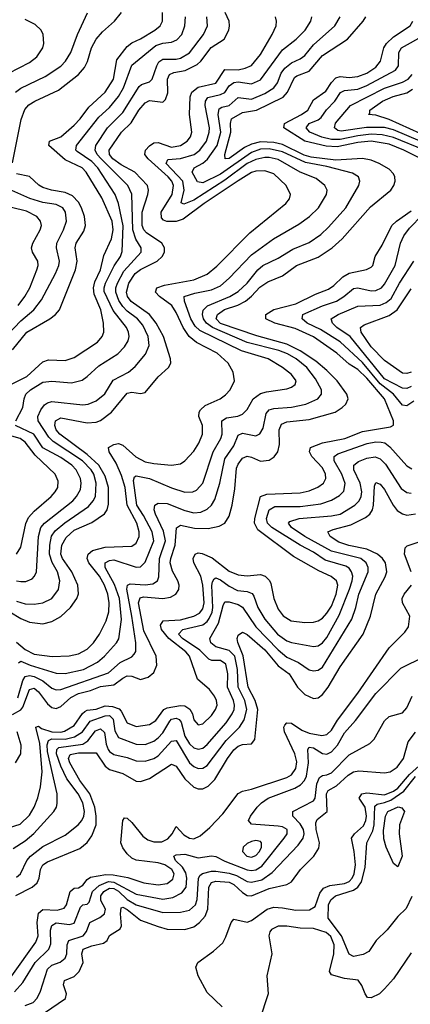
# Model space of a CAD drawing. Header units: inches. Extents: x 884549 to 1028252, y 526810 to 653624.
# Tile 961 of 1056: x 1011465 to 1013226, y 622482 to 626917. Entities that reach past the tile are written whole.
import ezdxf

# ---------------------------------------------------------------- set-up
doc = ezdxf.new("R2010")
doc.units = ezdxf.units.IN
doc.header["$MEASUREMENT"] = 0
doc.layers.add('B0612', color=7, linetype='Continuous')

msp = doc.modelspace()

# ---------------------------------------------------------------- linework, layer by layer
at = {"layer": 'B0612', "color": 5}
for points, elevation in [([(1011370, 624279.4), (1011470, 624219.3), (1011510, 624203.3), (1011570, 624196.6), (1011610, 624206.5), (1011650.8, 624229.2), (1011694.3, 624270), (1011722.8, 624310), (1011729.5, 624330.5), (1011727.7, 624370), (1011699.8, 624430), (1011657.5, 624490), (1011650.5, 624510), (1011654.4, 624550), (1011674.8, 624585.2), (1011710, 624617.6), (1011790, 624652.7), (1011848, 624692), (1011859.3, 624710), (1011865.8, 624734.2), (1011865.1, 624810), (1011850, 624860.9), (1011821.4, 624910), (1011770, 624959.4), (1011645.9, 625050), (1011629.9, 625070), (1011623.3, 625090), (1011626, 625110), (1011650, 625123.3), (1011770, 625101.2), (1011810, 625104.1), (1011830, 625112.5), (1011879, 625150), (1011950, 625235.6), (1011970, 625239.6), (1012010, 625233.1), (1012030, 625238.2), (1012090, 625308.1), (1012135.3, 625350), (1012146.3, 625370), (1012145.4, 625390), (1012113.1, 625490), (1012079.9, 625550), (1012049.6, 625590), (1011967.9, 625647.9), (1011951.8, 625670), (1011946.8, 625690), (1011957.8, 625730), (1011985.4, 625774.6), (1012010, 625792.3), (1012085.2, 625830), (1012108.1, 625850), (1012118.4, 625870), (1012117.4, 625890), (1012105.8, 625910), (1012036.7, 625956.7), (1012024.8, 625970), (1012017.3, 625990), (1012016.8, 626050), (1012042.8, 626130), (1012046.4, 626150), (1012041.5, 626170), (1011984.6, 626230), (1011922.7, 626262.7), (1011885.2, 626290), (1011869.4, 626310), (1011868.2, 626330), (1011924.2, 626410), (1011967.5, 626452.5), (1012002.4, 626510), (1012030, 626543.3), (1012050, 626553), (1012110, 626545.6), (1012122.4, 626557.6), (1012132.8, 626587.2), (1012131.9, 626650), (1012140.4, 626670), (1012160.3, 626679.7), (1012211.5, 626688.5), (1012265.1, 626714.9), (1012281.3, 626730), (1012328, 626792), (1012386.5, 626830), (1012407.7, 626870), (1012411.4, 626890), (1012408.9, 626910), (1012391.3, 626950)], 2320), ([(1011415.9, 625270), (1011496.7, 625310), (1011570, 625376.6), (1011595.1, 625384.9), (1011670, 625382.5), (1011710, 625395.3), (1011815.9, 625464.1), (1011837.4, 625490), (1011844.7, 625510), (1011843.1, 625550), (1011830.3, 625609.7), (1011801.5, 625681.5), (1011797.9, 625710), (1011804.1, 625735.9), (1011829.2, 625790), (1011844.3, 625855.7), (1011878.6, 625930), (1011886.3, 625970), (1011881.8, 626010), (1011835, 626115), (1011764.5, 626230), (1011746.3, 626250), (1011670, 626286.5), (1011596.5, 626350), (1011599.4, 626370), (1011650, 626390.2), (1011710, 626442.7), (1011737.4, 626470), (1011777.4, 626522.6), (1011850, 626591.1), (1011887.7, 626650), (1011903.7, 626736.3), (1011950, 626795.7), (1011970, 626813.6), (1012010, 626830.4), (1012074.1, 626870), (1012097.9, 626890), (1012108.4, 626910), (1012109, 626950)], 2380), ([(1011432.1, 626272.1), (1011471.9, 626468.1), (1011487.8, 626512.2), (1011506.5, 626533.5), (1011532.8, 626550), (1011640.3, 626599.7), (1011729.9, 626670), (1011757.9, 626702.1), (1011771.3, 626728.7), (1011788.2, 626790), (1011810.6, 626829.4), (1011838, 626862), (1011893.1, 626910), (1011923.7, 626950)], 2420), ([(1011446, 626590), (1011470.6, 626609.4), (1011579.3, 626660.7), (1011650, 626707.3), (1011672.2, 626730), (1011695.6, 626770), (1011725.6, 626850), (1011771.2, 626948.8)], 2440), ([(1011367.4, 626652.6), (1011510, 626724.8), (1011542, 626750), (1011568.8, 626790), (1011574.2, 626810), (1011570.8, 626850), (1011562, 626870), (1011535.2, 626895.2), (1011490, 626917.4)], 2460), ([(1011432.6, 623787.4), (1011470, 623808), (1011479.9, 623820.1), (1011510, 623899.8), (1011530, 623906.2), (1011550, 623889.7), (1011590, 623836.2), (1011610, 623818.8), (1011630, 623815.1), (1011650, 623824.1), (1011696.2, 623863.8), (1011730, 623882.6), (1011784.1, 623895.9), (1011830, 623913.3), (1011890, 623921.1), (1011930, 623951.7), (1011950, 623961.4), (1011970, 623959.7), (1012010, 623945.1), (1012044.3, 623955.7), (1012070, 623976.9), (1012083.9, 624010), (1012079.9, 624050), (1012024.1, 624164.1), (1012000, 624290), (1012007.6, 624312.4), (1012023, 624317), (1012110, 624310.7), (1012144.4, 624315.6), (1012169.2, 624330), (1012182, 624350), (1012183.9, 624370), (1012178.7, 624390), (1012153.3, 624433.3), (1012143.4, 624470), (1012145.8, 624490), (1012166.3, 624550), (1012172, 624628), (1012190, 624640.3), (1012253.4, 624626.6), (1012314.4, 624625.6), (1012364.5, 624635.5), (1012390, 624648.7), (1012410, 624681.5), (1012423.3, 624730), (1012435.3, 624804.7), (1012443.2, 624896.8), (1012450, 624915.5), (1012470, 624941.4), (1012490, 624951.2), (1012510, 624946.8), (1012550, 624928.2), (1012590, 624933.5), (1012612.2, 624947.8), (1012629.5, 624970.5), (1012635.8, 625004.2), (1012634.3, 625070), (1012645.1, 625094.9), (1012670, 625105.2), (1012770, 625115.8), (1012887.6, 625150), (1012919.5, 625170), (1012934.8, 625185.2), (1012946.4, 625210), (1012939.9, 625230), (1012896.7, 625290), (1012850, 625337.6), (1012799.8, 625379.8), (1012730, 625425.8), (1012670, 625455.6), (1012533.9, 625493.9), (1012370, 625549.3), (1012351.5, 625570), (1012356.1, 625590), (1012388.1, 625611.9), (1012448.1, 625631.9), (1012483.5, 625650), (1012510, 625671.2), (1012547.7, 625712.3), (1012583.8, 625736.2), (1012650, 625762.7), (1012712.2, 625810), (1012810, 625848.2), (1012874, 625890), (1012918.3, 625930), (1013046.3, 626073.7), (1013137.4, 626150), (1013151.4, 626170), (1013157.2, 626190), (1013156.2, 626210), (1013150, 626223.1), (1013130, 626243.8), (1013085.7, 626270), (1013050, 626284.1), (1013010, 626291.5), (1012890, 626285), (1012778.4, 626298.4), (1012747.4, 626307.4), (1012650, 626355.7), (1012610, 626364), (1012550, 626366.6), (1012510, 626357.2), (1012479.1, 626340.9), (1012410, 626291.7), (1012390.8, 626290.8), (1012389.6, 626310), (1012416.2, 626410), (1012414.9, 626450), (1012420.4, 626470), (1012470, 626499.1), (1012532.7, 626510), (1012652.1, 626567.9), (1012672.9, 626590), (1012703.5, 626656.5), (1012715, 626665), (1012770, 626685.1), (1012830, 626756.1), (1012943.2, 626830), (1013013.3, 626910), (1013025, 626930)], 2220), ([(1011447.6, 625110), (1011479, 625170), (1011485.3, 625210), (1011493.5, 625230), (1011513.8, 625250), (1011570, 625285.1), (1011609.6, 625289.6), (1011698.5, 625281.5), (1011746.3, 625293.7), (1011770, 625309.4), (1011822.3, 625357.7), (1011908.1, 625411.9), (1011937, 625443), (1011954, 625470), (1011958.8, 625490), (1011955.9, 625510), (1011946.4, 625530), (1011887, 625607), (1011846.6, 625693.4), (1011845.6, 625710), (1011852.4, 625730), (1011891.4, 625808.6), (1011919, 625850), (1011926.6, 625873.4), (1011931.8, 625988.2), (1011910, 626089.9), (1011895.5, 626130), (1011818, 626250), (1011790, 626277.9), (1011724.1, 626324.1), (1011718.6, 626330), (1011721, 626350), (1011821.9, 626478.1), (1011870, 626521.5), (1011910, 626570.6), (1011932.7, 626610), (1011970, 626712.1), (1012078.6, 626801.4), (1012110, 626812), (1012150, 626815.9), (1012173.5, 626826.5), (1012195.6, 626850), (1012210.3, 626889.7), (1012211.9, 626930)], 2360), ([(1011450, 624113.6), (1011490, 624080.2), (1011530, 624059.5), (1011611.7, 624048.3), (1011688.7, 624051.3), (1011730, 624060.1), (1011770, 624082.5), (1011798.2, 624110), (1011825.4, 624150), (1011854.8, 624210), (1011866.5, 624250), (1011868.7, 624290), (1011862.7, 624330), (1011848, 624370), (1011824.2, 624410), (1011777.5, 624470), (1011769.6, 624490), (1011773.1, 624510), (1011793.7, 624526.3), (1011850, 624541.3), (1011970, 624546.3), (1011990, 624559.8), (1012003.5, 624590), (1012003.5, 624610), (1011992.8, 624650), (1011949.2, 624730), (1011940.1, 624810), (1011923.8, 624863.8), (1011899.9, 624919.9), (1011868.6, 624970), (1011864.9, 624990), (1011890, 625004.2), (1011910, 625008.1), (1011930, 625001.2), (1011988.3, 624948.3), (1012030, 624926.1), (1012070, 624917.4), (1012149.9, 624910.1), (1012190, 624916.8), (1012210, 624930.2), (1012250, 624973.7), (1012272.4, 625010), (1012289.3, 625050), (1012289.2, 625090), (1012272.9, 625130), (1012273.5, 625150), (1012279.9, 625160.1), (1012300.6, 625179.4), (1012368.6, 625210), (1012393.1, 625226.9), (1012414.6, 625250), (1012433.8, 625290), (1012427.5, 625330), (1012404.5, 625370), (1012355, 625415), (1012262.8, 625462.8), (1012229.8, 625489.8), (1012201.7, 625530), (1012170, 625598.6), (1012150.2, 625630), (1012095.5, 625670), (1012077.5, 625690), (1012083.7, 625710), (1012118, 625722), (1012250, 625745), (1012310, 625770.8), (1012353.5, 625806.5), (1012502.2, 625957.8), (1012665.5, 626090), (1012680.8, 626110), (1012685.3, 626130), (1012666.3, 626170), (1012610, 626223.2), (1012570, 626237), (1012530, 626235.1), (1012510, 626228.4), (1012450, 626192), (1012296.6, 626090), (1012202, 626018), (1012170, 626007.9), (1012128.3, 626008.3), (1012113.8, 626013.8), (1012104.3, 626024.3), (1012103.5, 626050), (1012152.8, 626130), (1012158.2, 626170), (1012150.7, 626190), (1012134.5, 626210), (1012043.6, 626290), (1012029.9, 626310), (1012032.7, 626330), (1012050, 626349.2), (1012070, 626362.4), (1012090, 626364.3), (1012150, 626342.6), (1012189.9, 626350.1), (1012220.2, 626370), (1012235.6, 626390), (1012240.6, 626410), (1012230.6, 626490), (1012234.3, 626570), (1012241.4, 626590), (1012270, 626612.9), (1012350, 626632), (1012390, 626692.8), (1012450, 626691.3), (1012481.5, 626698.5), (1012510, 626711.1), (1012550, 626760.5), (1012602.8, 626850), (1012621, 626890), (1012622.8, 626910), (1012617.9, 626930)], 2280), ([(1011450, 624297.8), (1011490, 624286.7), (1011530, 624285.2), (1011569.9, 624290.1), (1011610, 624310.2), (1011640.2, 624350), (1011646.2, 624390), (1011635.6, 624430), (1011612.1, 624472.1), (1011600.2, 624510), (1011600.6, 624550), (1011608.7, 624591.3), (1011624.9, 624615.1), (1011668.6, 624651.4), (1011775.1, 624724.9), (1011797, 624750), (1011806.3, 624770), (1011809.6, 624830), (1011798.6, 624870), (1011787.9, 624890), (1011749, 624930), (1011616.7, 625016.7), (1011596.1, 625036.1), (1011547.8, 625110), (1011546.6, 625130), (1011560.7, 625159.3), (1011577.7, 625182.3), (1011590, 625191.3), (1011610, 625196.8), (1011750, 625183), (1011774.3, 625185.7), (1011810, 625199.8), (1011848.5, 625231.5), (1011887.2, 625292.8), (1011955.4, 625330), (1011985.6, 625354.4), (1012031.6, 625410), (1012049.4, 625450), (1012044.4, 625490), (1012020.8, 625540.8), (1011995.8, 625570), (1011950, 625603.9), (1011930, 625624.6), (1011912.1, 625652.1), (1011898.5, 625690), (1011898.8, 625710), (1011906.2, 625730), (1011935, 625785), (1012012.6, 625870), (1012013, 625890), (1011988.7, 625928.7), (1011975.8, 625970), (1011971.2, 626131.2), (1011952.6, 626170), (1011832.7, 626290), (1011814.5, 626310), (1011805, 626330), (1011809.1, 626350), (1011861, 626430), (1011930, 626499.9), (1012003.4, 626616.6), (1012014.2, 626625.8), (1012050, 626637.9), (1012062.5, 626650), (1012082.8, 626710), (1012093.1, 626726.9), (1012110, 626739.4), (1012170, 626739.9), (1012190, 626744.6), (1012230, 626768.3), (1012294.3, 626850), (1012311.3, 626890), (1012308.1, 626930)], 2340), ([(1011456.7, 623863.3), (1011478.9, 623941.1), (1011490, 623958.5), (1011510, 623963.5), (1011530, 623959.4), (1011570, 623938.9), (1011610, 623905.5), (1011630, 623897.9), (1011650, 623900.4), (1011864.8, 623975.2), (1011917.6, 624022.4), (1011970, 624046.6), (1011981.4, 624058.6), (1011988, 624072), (1011988.1, 624110), (1011971.3, 624230), (1011947.7, 624352.3), (1011950.4, 624369.6), (1011963.8, 624376.2), (1012030, 624371), (1012064.6, 624375.4), (1012086, 624390), (1012093.1, 624406.9), (1012095.4, 624490), (1012121.7, 624570), (1012113.1, 624613.1), (1012076.8, 624690), (1012071.4, 624710), (1012074.8, 624730), (1012090, 624739.8), (1012130, 624737.6), (1012210, 624705.7), (1012250, 624696), (1012281, 624699), (1012310, 624711.7), (1012330.2, 624729.8), (1012344.4, 624755.6), (1012367.8, 624830), (1012390, 624938.9), (1012430, 624998.1), (1012450, 625046.4), (1012470, 625054), (1012530, 625043.2), (1012548.3, 625051.7), (1012562, 625078), (1012576, 625144), (1012590, 625160.1), (1012610, 625166.6), (1012690, 625171.6), (1012754.3, 625185.7), (1012809, 625210), (1012825.8, 625230), (1012826, 625250), (1012799.3, 625299.3), (1012759.2, 625350), (1012711.9, 625390), (1012672.6, 625412.6), (1012633.5, 625426.5), (1012490, 625462.4), (1012334.9, 625530), (1012306.6, 625550), (1012293.8, 625570), (1012288.8, 625590), (1012291.8, 625608.2), (1012312.2, 625627.8), (1012411.8, 625670), (1012450, 625692.4), (1012489.9, 625730), (1012538.1, 625790), (1012560.9, 625810), (1012630, 625842.3), (1012696, 625884), (1012770, 625913.7), (1012823, 625950), (1012857.9, 625982.1), (1012935.2, 626070), (1012993.2, 626170), (1012999.1, 626190), (1012991.7, 626210), (1012965.5, 626225.5), (1012850, 626255.5), (1012753.6, 626273.6), (1012650, 626321.5), (1012590, 626335.7), (1012550, 626334.1), (1012510, 626319.3), (1012370, 626221.1), (1012290, 626182.5), (1012266.9, 626186.9), (1012242.3, 626230), (1012251.4, 626250), (1012290, 626270.7), (1012311.3, 626288.7), (1012355.4, 626350), (1012371.7, 626410), (1012359.8, 626490), (1012364.7, 626515.3), (1012376.3, 626523.7), (1012410, 626530.4), (1012450, 626566.4), (1012510, 626559.8), (1012570, 626584.7), (1012610, 626609.7), (1012627, 626633), (1012644.1, 626675.9), (1012661, 626699), (1012690, 626722.4), (1012730, 626741.1), (1012750, 626756.6), (1012790, 626803.9), (1012886.2, 626890), (1012909.4, 626930)], 2240), ([(1011459.4, 624020.6), (1011470, 624028), (1011512.4, 624010), (1011610, 623979.2), (1011630, 623973.8), (1011670, 623972.6), (1011752.9, 623990), (1011816.6, 624023.4), (1011847.9, 624050), (1011901.7, 624110), (1011912, 624128), (1011924.7, 624215.3), (1011915, 624310), (1011892.4, 624372.4), (1011850.3, 624450), (1011849.9, 624470), (1011870, 624481.5), (1011890, 624484.1), (1011990, 624450.6), (1012010, 624453.4), (1012030, 624474.2), (1012069.4, 624570), (1012062.2, 624610), (1012023.9, 624683.9), (1011993.6, 624730), (1011978.1, 624841.9), (1011982.5, 624857.5), (1011990, 624863), (1012050, 624850.1), (1012150, 624807.9), (1012210, 624789.6), (1012245.2, 624790), (1012262.5, 624797.4), (1012290.6, 624829.4), (1012337.3, 624970), (1012371.8, 625030), (1012378.1, 625050), (1012376.7, 625110), (1012396.7, 625123.3), (1012448.6, 625131.4), (1012470, 625140.1), (1012490, 625161.6), (1012518.1, 625210), (1012550, 625233.2), (1012578.4, 625241.6), (1012670, 625254.4), (1012690, 625261.5), (1012706.5, 625273.5), (1012711, 625290), (1012690, 625318.5), (1012650, 625350.9), (1012585.6, 625390), (1012465.5, 625425.5), (1012277.7, 625517.7), (1012256.8, 625536.8), (1012236.4, 625570), (1012208, 625650), (1012206.4, 625670), (1012254.9, 625685.1), (1012330, 625700.5), (1012370, 625718.4), (1012410, 625752.7), (1012510, 625858.7), (1012609.3, 625930.7), (1012723.8, 625996.2), (1012771.4, 626030), (1012812.7, 626070), (1012847.6, 626130), (1012850.6, 626150), (1012840.7, 626170), (1012801.4, 626201.4), (1012730, 626230.3), (1012630, 626287.7), (1012590, 626296.7), (1012570, 626295.8), (1012530, 626287.2), (1012490, 626268.9), (1012390, 626194.4), (1012250, 626105), (1012205.7, 626085.7), (1012192.5, 626092.5), (1012205.9, 626150), (1012200.6, 626190), (1012126.1, 626270), (1012132.9, 626287.1), (1012190, 626292.3), (1012251, 626310), (1012277.9, 626330), (1012307.5, 626370), (1012319.8, 626410), (1012320.1, 626430), (1012301.2, 626530), (1012302.1, 626550), (1012313.2, 626566.8), (1012370, 626579.5), (1012390, 626589), (1012410, 626619.8), (1012430, 626634.8), (1012450, 626636.9), (1012510, 626628.6), (1012550, 626646.2), (1012650, 626780.9), (1012711.4, 626830), (1012752.4, 626870), (1012777.9, 626910), (1012781.6, 626930)], 2260), ([(1013275.6, 626290), (1013196.6, 626330), (1013130, 626355.9), (1013050, 626370), (1012990, 626364.2), (1012895.7, 626344.3), (1012847.2, 626347.2), (1012750, 626370.6), (1012656.3, 626430), (1012658.9, 626450), (1012735, 626490), (1012763.7, 626510), (1012790, 626556.6), (1012844.6, 626595.4), (1012870, 626635), (1012890, 626655.1), (1012910, 626660.7), (1012950, 626656.9), (1012990, 626661.1), (1013030, 626675.9), (1013070, 626704), (1013091.7, 626730), (1013106.9, 626790), (1013118.5, 626810), (1013150, 626840.5), (1013224.6, 626890), (1013237.1, 626910)], 2180), ([(1013289.5, 626329.5), (1013150, 626386.4), (1013099, 626399), (1013050, 626401), (1012990, 626394.7), (1012910, 626378), (1012870, 626377.4), (1012827.7, 626387.7), (1012772.8, 626410), (1012756.7, 626430), (1012770.6, 626450), (1012810, 626465.7), (1012823.9, 626476.1), (1012848.7, 626511.3), (1012886.4, 626550), (1012911.1, 626588.9), (1012930, 626598), (1012990, 626604.4), (1013030, 626620.3), (1013158.8, 626690), (1013172.7, 626710), (1013174.8, 626770), (1013186.7, 626790), (1013290.8, 626849.2)], 2160), ([(1013270, 626370.6), (1013150, 626420.9), (1013110, 626430.9), (1013028.8, 626431.2), (1012914.6, 626414.6), (1012898.5, 626418.5), (1012884.5, 626430), (1012888.2, 626451.8), (1012955.8, 626530), (1013110, 626608.5), (1013190, 626635.5), (1013216.9, 626650), (1013233.9, 626670)], 2140), ([(1013270, 626404.3), (1013130, 626467.7), (1013070, 626486.8), (1013037.2, 626490), (1013043.9, 626496.1), (1013044, 626510), (1013099.9, 626550), (1013149.4, 626570.6), (1013210, 626588), (1013236.2, 626603.8)], 2120), ([(1011433, 625430), (1011497.5, 625510), (1011600.6, 625570), (1011626.9, 625590), (1011644.1, 625610), (1011717.3, 625790), (1011724.3, 625830), (1011714.6, 625890), (1011719.7, 625910), (1011754.7, 625965.3), (1011761.7, 625990), (1011757.2, 626030), (1011743.9, 626070), (1011730, 626095.3), (1011703.7, 626123.7), (1011670, 626139.2), (1011608.7, 626148.7), (1011570, 626161.8), (1011552.1, 626172.1), (1011510, 626211.1), (1011450, 626222.7)], 2420), ([(1011410, 625497.3), (1011470, 625560.4), (1011529, 625611), (1011564.1, 625655.9), (1011626.5, 625773.5), (1011641.3, 625810), (1011644, 625830), (1011631.7, 625890), (1011633, 625910), (1011662.6, 625970), (1011675.9, 626010), (1011671.9, 626050), (1011658.9, 626070), (1011630, 626084.3), (1011570, 626094.5), (1011511.5, 626111.5), (1011430, 626147.7)], 2440), ([(1011458.7, 625630), (1011488.3, 625670), (1011510.3, 625710), (1011542.6, 625790), (1011548.2, 625810), (1011546.7, 625830), (1011523.2, 625870), (1011518.9, 625890), (1011524.4, 625910), (1011558, 625970), (1011563, 625990), (1011559.4, 626010), (1011541.7, 626030), (1011495.4, 626055.4), (1011428.6, 626071.4)], 2460), ([(1011390, 623269.1), (1011467.1, 623292.9), (1011510, 623333.9), (1011531.1, 623370), (1011547.5, 623412.5), (1011558.8, 623461.2), (1011566.5, 623530), (1011556.5, 623656.5), (1011537.7, 623730), (1011550, 623735.3), (1011563.9, 623723.9), (1011609.5, 623709.5), (1011650, 623708.5), (1011667, 623713), (1011710, 623738.6), (1011747.7, 623792.3), (1011759.1, 623800.9), (1011770, 623806.3), (1011810, 623811.2), (1011850, 623826.2), (1011882.9, 623822.9), (1011913.7, 623813.7), (1011923.2, 623803.2), (1011949.3, 623749.3), (1011990, 623733.7), (1012050, 623742.3), (1012079.3, 623760.7), (1012114.2, 623810), (1012130, 623817.8), (1012190, 623827.9), (1012210, 623826.8), (1012231.9, 623811.9), (1012244.2, 623790), (1012250, 623764.2), (1012270, 623741.4), (1012290, 623745.9), (1012330, 623782.7), (1012348.1, 623810), (1012354.9, 623830), (1012352.6, 623850), (1012343.2, 623870), (1012320.4, 623900.4), (1012266.4, 623946.4), (1012231.3, 624050), (1012214.7, 624070), (1012137.8, 624130), (1012104.8, 624170), (1012099.8, 624190), (1012111.3, 624208.7), (1012190, 624214.5), (1012250.2, 624229.8), (1012275.5, 624244.5), (1012290, 624263.4), (1012296.4, 624290), (1012290.7, 624370.7), (1012281.5, 624410), (1012249.6, 624470), (1012246.9, 624490), (1012256.5, 624510), (1012270, 624516.2), (1012287.5, 624512.5), (1012332.6, 624492.6), (1012410, 624433.5), (1012450, 624416.1), (1012490, 624412.3), (1012550, 624417.8), (1012571, 624411), (1012591.3, 624391.3), (1012597.5, 624377.5), (1012611, 624310), (1012630, 624261.8), (1012652.3, 624232.3), (1012688.9, 624210), (1012750, 624202.3), (1012790, 624203.1), (1012810, 624209), (1012830, 624221.9), (1012850, 624244.2), (1012870, 624276.1), (1012891.6, 624330), (1012898.8, 624370), (1012893.3, 624390), (1012869.3, 624409.3), (1012814.2, 624434.2), (1012699.4, 624499.4), (1012538.9, 624618.9), (1012523.3, 624650), (1012524.6, 624670), (1012549.9, 624770), (1012579.6, 624780.4), (1012730, 624786.7), (1012770, 624795.1), (1012808.9, 624811.1), (1012834.5, 624830), (1012845, 624850), (1012844.3, 624870), (1012830, 624898), (1012782.1, 624950), (1012772.2, 624970), (1012775.8, 624990), (1012830, 625010.7), (1012930.8, 625030), (1013010, 625062.2), (1013136, 625084), (1013149.8, 625090.2), (1013150.6, 625110), (1013109.4, 625210), (1013030, 625303), (1012990, 625340.8), (1012950, 625365.1), (1012895.3, 625415.3), (1012788.8, 625488.8), (1012706.3, 625526.3), (1012614.5, 625550), (1012574.1, 625570), (1012574.7, 625590), (1012610, 625611.7), (1012710, 625637.9), (1012798.6, 625681.4), (1012857, 625703), (1012880.8, 625719.2), (1012921.4, 625758.6), (1012950, 625775.3), (1013028.7, 625791.3), (1013050, 625802.9), (1013057.1, 625810), (1013068.2, 625850), (1013099.1, 625900.9), (1013142.7, 625990), (1013163, 626010), (1013230, 626056.2)], 2180), ([(1013241.2, 625198.8), (1013210, 625178.6), (1013190, 625180.9), (1013150.5, 625230), (1013090, 625276.4), (1013010, 625373.3), (1012910, 625466.4), (1012821.6, 625521.6), (1012760.9, 625550), (1012738.5, 625570), (1012741.5, 625590), (1012830, 625628.5), (1012893.3, 625650), (1012926, 625670), (1012970, 625705.8), (1012990, 625709.2), (1013050, 625695.7), (1013070, 625696.9), (1013095.8, 625710), (1013110, 625726.1), (1013157.8, 625810), (1013181.6, 625910), (1013196.1, 625943.9), (1013221.8, 625978.2), (1013281.2, 626038.8)], 2160), ([(1013230, 625264.6), (1013210, 625255.5), (1013190, 625258.1), (1013110, 625300.2), (1012955.5, 625490), (1012895.3, 625530), (1012874.9, 625550), (1012869.9, 625570), (1012900.8, 625590), (1012990, 625626.2), (1013090, 625631.6), (1013117.2, 625642.8), (1013139, 625661), (1013177.1, 625730), (1013242.4, 625830)], 2140), ([(1013230, 625328.9), (1013210, 625322.9), (1013190, 625325.1), (1013110, 625382.5), (1013050, 625443.6), (1013003.9, 625510), (1013001.1, 625530), (1013017.4, 625542.6), (1013130, 625584.5), (1013166.9, 625610), (1013230, 625705.6)], 2120), ([(1011450, 624389.6), (1011470, 624386), (1011492.9, 624387.1), (1011520.7, 624399.3), (1011532.2, 624410), (1011541.5, 624430), (1011549.6, 624590), (1011559.9, 624630), (1011577.7, 624650), (1011704.7, 624750), (1011721.9, 624770), (1011738.6, 624801.4), (1011742.6, 624830), (1011739.7, 624850), (1011719.7, 624890), (1011700.6, 624910), (1011650, 624944.9), (1011570, 624989.3), (1011528.7, 625050), (1011446.3, 625090)], 2360), ([(1011450, 624509.4), (1011470, 624541.7), (1011492.4, 624647.6), (1011504.6, 624675.3), (1011530, 624703.4), (1011606.4, 624770), (1011625.7, 624790), (1011637.4, 624810), (1011638.7, 624838.7), (1011624.9, 624870), (1011535, 624955), (1011490, 625013.8), (1011467.7, 625030), (1011391.5, 625051.5)], 2380), ([(1011435.6, 623184.4), (1011490, 623217.7), (1011528.5, 623251.5), (1011618.4, 623350), (1011630.7, 623370), (1011634, 623386), (1011633.9, 623430), (1011590, 623621.5), (1011588.4, 623651.6), (1011595.2, 623670), (1011610, 623677.7), (1011670, 623676.3), (1011712.7, 623687.3), (1011748.2, 623710), (1011782.9, 623757.1), (1011850, 623781.3), (1011870, 623783.4), (1011886.7, 623766.7), (1011893.3, 623713.3), (1011910, 623684.1), (1011990, 623654.5), (1012030, 623652.5), (1012070, 623668.1), (1012090, 623682.2), (1012110, 623704.5), (1012142, 623758), (1012150, 623766.2), (1012170, 623771.1), (1012184.6, 623764.6), (1012193.4, 623753.4), (1012210, 623690.1), (1012230, 623655.4), (1012250, 623637.3), (1012270, 623631.4), (1012290, 623636.5), (1012310, 623652), (1012395.6, 623750), (1012422.7, 623790), (1012431.2, 623810), (1012433.2, 623830), (1012428.7, 623850), (1012402.3, 623910), (1012403.1, 623970), (1012394.3, 624014.3), (1012370.5, 624030.5), (1012330.6, 624030.6), (1012317, 624037), (1012277.6, 624077.6), (1012199, 624130), (1012181.1, 624150), (1012201.2, 624170), (1012290, 624191.2), (1012310, 624206.2), (1012319.9, 624220.1), (1012332.2, 624247.8), (1012336, 624270), (1012332, 624368), (1012334.5, 624385.5), (1012342.1, 624397.9), (1012350, 624402.5), (1012370, 624393.7), (1012410, 624364.9), (1012446.4, 624346.4), (1012490, 624340.8), (1012513, 624333), (1012521.1, 624321.1), (1012537.9, 624270), (1012570, 624216.3), (1012628, 624150), (1012670, 624119.3), (1012690, 624111.4), (1012790, 624093.5), (1012810, 624096.2), (1012830, 624109.6), (1012850, 624133.7), (1012905.6, 624234.4), (1012952.3, 624352.3), (1012964.5, 624390), (1012966.3, 624410), (1012961.5, 624430), (1012950, 624446.1), (1012935.3, 624455.3), (1012842.3, 624482.3), (1012790, 624519.1), (1012730, 624549.9), (1012601.5, 624630), (1012581.5, 624650), (1012577.8, 624670), (1012590.4, 624710), (1012616, 624724), (1012730, 624725.1), (1012823.1, 624736.9), (1012870, 624752.6), (1012906.3, 624773.7), (1012925.8, 624794.2), (1012932.7, 624827.3), (1012917.1, 624870), (1012882.4, 624930), (1012882.5, 624950), (1012899.1, 624961), (1013031.8, 625008.2), (1013070, 625015.2), (1013094.6, 625014.6), (1013110.5, 625010.5), (1013133.5, 624993.5), (1013210, 624906.9), (1013233.4, 624893.4)], 2160), ([(1011450, 623055.1), (1011468.6, 623070), (1011496.9, 623130), (1011513.2, 623150), (1011570, 623193.1), (1011670, 623243.8), (1011729.2, 623290.8), (1011745.6, 623310), (1011754.7, 623330), (1011757.2, 623350), (1011750, 623389.8), (1011728.2, 623430), (1011677.6, 623497.6), (1011650, 623554.9), (1011631.5, 623610), (1011632, 623630), (1011641, 623639), (1011750, 623654.1), (1011771.6, 623668.4), (1011806.5, 623713.5), (1011830, 623722.7), (1011847.1, 623707.1), (1011854.5, 623654.5), (1011863.8, 623630), (1011870, 623620.3), (1011890, 623607.7), (1011950, 623594.5), (1011990, 623578.7), (1012030, 623576.6), (1012070, 623589.7), (1012090, 623601.8), (1012150, 623667.6), (1012170, 623670.1), (1012230, 623569.6), (1012250, 623553.1), (1012270, 623545), (1012290, 623546.1), (1012310, 623558.1), (1012395.7, 623670), (1012455.8, 623730), (1012476.4, 623763.6), (1012489.7, 623810), (1012480, 623850), (1012449.7, 623910), (1012447, 623990), (1012434.4, 624050), (1012410, 624075.1), (1012350, 624092.5), (1012327.5, 624110), (1012322, 624130), (1012361.8, 624198.2), (1012381.9, 624278.1), (1012390, 624294.8), (1012410, 624295.4), (1012450, 624282.6), (1012470, 624270.9), (1012530, 624182.5), (1012630, 624078.6), (1012670, 624045.9), (1012721.2, 624021.2), (1012770, 623989.2), (1012790, 623984.1), (1012810, 623987.6), (1012830, 624000.5), (1012962.8, 624217.2), (1012980.8, 624270), (1012994.4, 624330), (1013036.4, 624430), (1013036, 624450), (1013026.8, 624470), (1013002.5, 624490), (1012870, 624523.6), (1012750, 624588.7), (1012690.9, 624630), (1012677.5, 624650), (1012683.2, 624656.8), (1012724.5, 624670), (1012870, 624681.9), (1012910, 624689.7), (1012975.8, 624730), (1012996, 624750), (1013004.7, 624770), (1013006.9, 624790), (1012999.4, 624830), (1012971.7, 624890), (1012971.7, 624910), (1012992.8, 624927.2), (1013030, 624942.5), (1013067.5, 624947.5), (1013090, 624938.7), (1013114.4, 624914.4), (1013185.2, 624805.2), (1013210, 624788.2), (1013230, 624784.8)], 2140), ([(1011447.8, 622972.2), (1011521.7, 623010), (1011543.6, 623030), (1011552.3, 623050), (1011559.4, 623090), (1011570, 623110.1), (1011590, 623123.3), (1011736.2, 623183.8), (1011769.1, 623210.9), (1011790, 623241.5), (1011809.4, 623290.6), (1011810.2, 623329.8), (1011804, 623370), (1011781, 623430), (1011736.5, 623490), (1011691.3, 623570), (1011684.5, 623590), (1011692.9, 623607.1), (1011730, 623614.6), (1011810, 623614.6), (1011850, 623554.7), (1011870, 623539.2), (1011930, 623521.1), (1011990, 623486.7), (1012010, 623486.3), (1012050, 623499.9), (1012150, 623563.8), (1012170, 623555.1), (1012210, 623498.3), (1012250, 623459.6), (1012270, 623452), (1012290, 623452.8), (1012315, 623465), (1012345.4, 623494.6), (1012402.1, 623590), (1012430, 623627.8), (1012450, 623645.4), (1012470, 623652.7), (1012510, 623655.8), (1012525.1, 623674.9), (1012538.7, 623810), (1012526, 623850), (1012495.5, 623910), (1012471.8, 624051.8), (1012448.3, 624111.7), (1012446, 624130), (1012450, 624144.4), (1012470, 624158.3), (1012490, 624147.2), (1012570, 624079.5), (1012630, 624007.3), (1012679.7, 623970), (1012716.9, 623910), (1012750, 623877.5), (1012790, 623859.1), (1012810, 623862.7), (1012830, 623877.5), (1012856.4, 623910), (1012910, 624002.9), (1013013.8, 624150), (1013045.9, 624230), (1013069.9, 624330), (1013112.5, 624407.5), (1013120.1, 624430), (1013114.1, 624470), (1013100.3, 624490), (1013077.5, 624510), (1013030, 624532.8), (1012948.8, 624548.8), (1012903.6, 624563.6), (1012864.5, 624590), (1012854.2, 624610), (1012878.8, 624621.2), (1012957.9, 624642.1), (1013024.7, 624675.3), (1013043.4, 624690), (1013055, 624710), (1013059.6, 624730), (1013064.4, 624815.6), (1013070, 624832.1), (1013090, 624824.8), (1013110, 624800.5), (1013149, 624730), (1013167.1, 624707.1), (1013190, 624690.9), (1013210, 624685), (1013249, 624691)], 2120), ([(1013230, 624430), (1013200.5, 624510), (1013202.2, 624537.8), (1013212.1, 624547.9), (1013270, 624566.2)], 2080), ([(1011430, 622610.5), (1011538.3, 622761.8), (1011548, 622790), (1011544.2, 622850), (1011550, 622892.6), (1011570, 622908.6), (1011633.7, 622906.3), (1011664.9, 622915.1), (1011676.5, 622930), (1011692.6, 622990), (1011710, 623005), (1011730, 623007.1), (1011750, 623018.2), (1011770, 623044.2), (1011785, 623055), (1011853.4, 623066.6), (1011886, 623066), (1011952.8, 623052.8), (1012024.2, 623030), (1012090, 623020.9), (1012130, 623026.5), (1012154.8, 623045.2), (1012162.1, 623070), (1012151.3, 623090), (1012119.4, 623110), (1012090, 623119.6), (1011990, 623130.9), (1011970, 623139.9), (1011950, 623160.2), (1011930, 623187.2), (1011921.5, 623210), (1011930.7, 623309.3), (1011938, 623322), (1011950, 623321.2), (1011970, 623301.7), (1012019.7, 623239.7), (1012043.4, 623223.4), (1012070, 623213.5), (1012105.7, 623214.3), (1012133.1, 623226.9), (1012152, 623250), (1012170, 623283), (1012205, 623245), (1012230, 623230.6), (1012250, 623228.1), (1012279.1, 623240.9), (1012322.1, 623277.9), (1012380.2, 623339.8), (1012450, 623432.1), (1012470, 623442.1), (1012510, 623450.5), (1012670, 623503.2), (1012690, 623515.2), (1012710, 623545), (1012713.7, 623573.7), (1012705, 623610), (1012659, 623710), (1012655.6, 623730), (1012660.2, 623739.8), (1012670, 623750.1), (1012690, 623747.9), (1012737, 623717), (1012770, 623703.1), (1012827.4, 623692.6), (1012850, 623697.1), (1012870, 623716.8), (1012897.6, 623762.4), (1012990, 623884.3), (1013130, 624087.2), (1013201.1, 624158.9), (1013217.1, 624182.9), (1013224.1, 624230), (1013191.3, 624290), (1013189.5, 624310), (1013198.3, 624330), (1013231, 624370)], 2080), ([(1011442.3, 622537.7), (1011480, 622580), (1011535.1, 622670), (1011596.1, 622730), (1011605.7, 622754.3), (1011604.6, 622815.4), (1011610, 622836.8), (1011630, 622848.4), (1011690, 622841.7), (1011710, 622848.1), (1011739.8, 622920.2), (1011750, 622929.6), (1011770, 622933.2), (1011778.4, 622941.6), (1011792.9, 622990), (1011822.9, 623017.1), (1011865.2, 623034.8), (1011890, 623031.9), (1011990, 622978.2), (1012110, 622955.6), (1012156.2, 622963.8), (1012196.2, 622983.8), (1012215.3, 623010), (1012218.9, 623050), (1012213.9, 623073.9), (1012199.7, 623099.7), (1012166.8, 623130), (1012159.6, 623150), (1012170, 623156.1), (1012210, 623157.8), (1012270, 623141.2), (1012330, 623151.2), (1012350, 623147.4), (1012390, 623126.4), (1012490, 623087.9), (1012510, 623084.8), (1012530, 623088.1), (1012556, 623104), (1012657.4, 623230), (1012670.3, 623250), (1012670.4, 623270), (1012650, 623280.9), (1012630, 623284.5), (1012510, 623294), (1012496, 623310), (1012505, 623330), (1012536.1, 623370), (1012554.5, 623390), (1012585.2, 623410), (1012705, 623455), (1012730.9, 623470), (1012749.7, 623490.3), (1012757.5, 623510), (1012766.6, 623570), (1012763.7, 623630), (1012770, 623640.1), (1012790, 623638), (1012830, 623611.8), (1012850, 623608.1), (1012870, 623619.4), (1012898.1, 623650), (1012930, 623705.6), (1012979.4, 623760.6), (1013070, 623882.2), (1013183.4, 623996.6), (1013290, 624049.4)], 2060), ([(1011490, 622477), (1011526.2, 622490), (1011543.9, 622510), (1011559.3, 622540.7), (1011590, 622639.8), (1011610, 622657.8), (1011648.3, 622671.7), (1011669.6, 622690.4), (1011677.3, 622710), (1011679.7, 622750), (1011686.2, 622770), (1011750.8, 622790), (1011765.8, 622810), (1011781.8, 622850), (1011826.9, 622873.1), (1011847, 622890), (1011851.5, 622910), (1011830.2, 622950), (1011830.5, 622970), (1011844.9, 622990), (1011870, 623005.6), (1011890, 623003.2), (1011910, 622991.5), (1011950, 622954.8), (1011990, 622929.8), (1012110, 622895.1), (1012190, 622897), (1012230, 622905.7), (1012257.6, 622930), (1012265.6, 622954.4), (1012270.5, 623049.5), (1012277.2, 623062.8), (1012289.2, 623070.8), (1012330, 623082.1), (1012350, 623082.5), (1012410, 623072.8), (1012441.8, 623061.8), (1012490, 623035.4), (1012510, 623031.9), (1012556.7, 623043.3), (1012603.7, 623076.3), (1012720.6, 623199.4), (1012743, 623230), (1012747.2, 623250), (1012744.2, 623270), (1012730, 623295.1), (1012695.7, 623330), (1012696.8, 623350), (1012790, 623398.5), (1012797.7, 623410), (1012805, 623475), (1012816.5, 623503.5), (1012830, 623513.4), (1012850, 623515.2), (1012870, 623524.2), (1012950, 623605.7), (1013043.8, 623656.2), (1013063.5, 623676.5), (1013110, 623759.6), (1013130, 623778.5), (1013190, 623795.3), (1013210, 623818), (1013234.6, 623870)], 2040), ([(1011445.6, 623570), (1011469.9, 623610), (1011471.1, 623650), (1011453.3, 623710)], 2220), ([(1011576.4, 622443.6), (1011671.1, 622508.9), (1011676.4, 622530), (1011662, 622570), (1011666.4, 622590), (1011710, 622607.1), (1011733.6, 622630), (1011751.8, 622670), (1011745.3, 622710), (1011751.7, 622730), (1011790, 622745.5), (1011842.9, 622757.1), (1011859.9, 622770), (1011870, 622792.2), (1011918.3, 622821.7), (1011923.9, 622836.1), (1011919.6, 622890), (1011923.2, 622916.8), (1011930, 622919.4), (1011950, 622908.6), (1012010, 622861.3), (1012090, 622832.7), (1012130, 622821.3), (1012210, 622818.8), (1012250, 622830.5), (1012276.4, 622850), (1012301.1, 622878.9), (1012313.2, 622910), (1012317.4, 623010), (1012330, 623030.1), (1012350, 623036.1), (1012410, 623031.7), (1012430, 623022.5), (1012470, 622985.2), (1012490, 622972.6), (1012510, 622970.7), (1012590, 623004.2), (1012670, 623021.7), (1012690, 623033.8), (1012731, 623089), (1012791.5, 623150), (1012814.3, 623185.7), (1012817.2, 623210), (1012801.6, 623270), (1012800, 623300), (1012805.5, 623314.5), (1012851, 623350), (1012847.8, 623430), (1012855.3, 623444.7), (1012893.4, 623466.6), (1012945.8, 623514.2), (1012970, 623529), (1012994.1, 623534.1), (1013110, 623525.1), (1013135.2, 623530), (1013166.1, 623550), (1013195.5, 623590), (1013215.6, 623664.4), (1013250, 623707.3)], 2020), ([(1012377.4, 622470), (1012310, 622535.1), (1012269.5, 622610), (1012258.4, 622650), (1012268.2, 622670), (1012339, 622721), (1012380.5, 622759.5), (1012394.7, 622785.3), (1012417.8, 622850), (1012430, 622866.3), (1012490, 622852.2), (1012510, 622859.4), (1012580.9, 622910), (1012610, 622919.8), (1012650, 622917.4), (1012710, 622906), (1012771.8, 622908.2), (1012797.3, 622922.7), (1012817.6, 622982.4), (1012835, 623005), (1012862.9, 623017.1), (1012930, 623026.9), (1012950, 623035.5), (1012964, 623050), (1012973.3, 623070), (1012979.1, 623110), (1012973.3, 623170), (1012960.6, 623230), (1012974, 623250), (1013014.6, 623285.4), (1013025.4, 623310), (1013028.2, 623330), (1013021.8, 623370), (1012995.5, 623410), (1013007.1, 623430), (1013030, 623434.3), (1013110, 623426.4), (1013150, 623442.8), (1013170, 623456.4), (1013222.4, 623517.6), (1013280.8, 623570)], 1980), ([(1013232.8, 622967.2), (1013206.6, 622913.4), (1013170, 622876.9), (1013121.8, 622818.2), (1013072.3, 622770), (1013039.7, 622720.3), (1013013.6, 622706.4), (1012970, 622697.4), (1012950, 622708.4), (1012915.7, 622790), (1012855, 622870), (1012856.5, 622930), (1012867.5, 622952.5), (1012888.8, 622970), (1012970, 622996), (1012989.8, 623010.2), (1013006.6, 623033.4), (1013022.2, 623097.8), (1013029.9, 623210), (1013056.6, 623263.4), (1013062.9, 623290), (1013065.6, 623374.4), (1013075.9, 623384.1), (1013110, 623390.4), (1013137.8, 623402.2), (1013197.1, 623442.9), (1013250, 623508.8)], 1960), ([(1013230, 622714.2), (1013150, 622596.8), (1013110, 622551.2), (1013086.7, 622530), (1013050, 622511.3), (1013033.4, 622513.4), (1013022, 622530), (1013007.4, 622567.4), (1012990.9, 622590.9), (1012930, 622597.9), (1012870, 622614.8), (1012861.3, 622630), (1012881.7, 622710), (1012882.8, 622750), (1012868, 622788), (1012845.9, 622805.9), (1012790, 622822.9), (1012730, 622825.2), (1012670, 622834.5), (1012630, 622833.9), (1012600.7, 622819.3), (1012592.1, 622807.9), (1012588.7, 622790), (1012602.1, 622710), (1012579, 622610), (1012584.6, 622530), (1012546.2, 622410)], 1980)]:
    msp.add_lwpolyline(points, dxfattribs=dict(at, elevation=elevation))
for points, elevation in [([(1013170, 623101.6), (1013150, 623116.2), (1013116.5, 623190), (1013106.9, 623226.9), (1013105.6, 623265.6), (1013113.6, 623330), (1013124.1, 623350), (1013171.9, 623371.9), (1013187.6, 623367.6), (1013199.7, 623350), (1013177.1, 623290), (1013175.5, 623250), (1013189.3, 623150)], 1940), ([(1012530, 623219.2), (1012510, 623215.7), (1012490, 623206.8), (1012472.6, 623190), (1012470.1, 623170), (1012489.5, 623150), (1012510, 623145.2), (1012530, 623151.8), (1012546.4, 623170), (1012555.3, 623190), (1012555, 623210), (1012550, 623214.7)], 2080)]:
    msp.add_lwpolyline(points, close=True, dxfattribs=dict(at, elevation=elevation))

doc.saveas('drawing.dxf')
